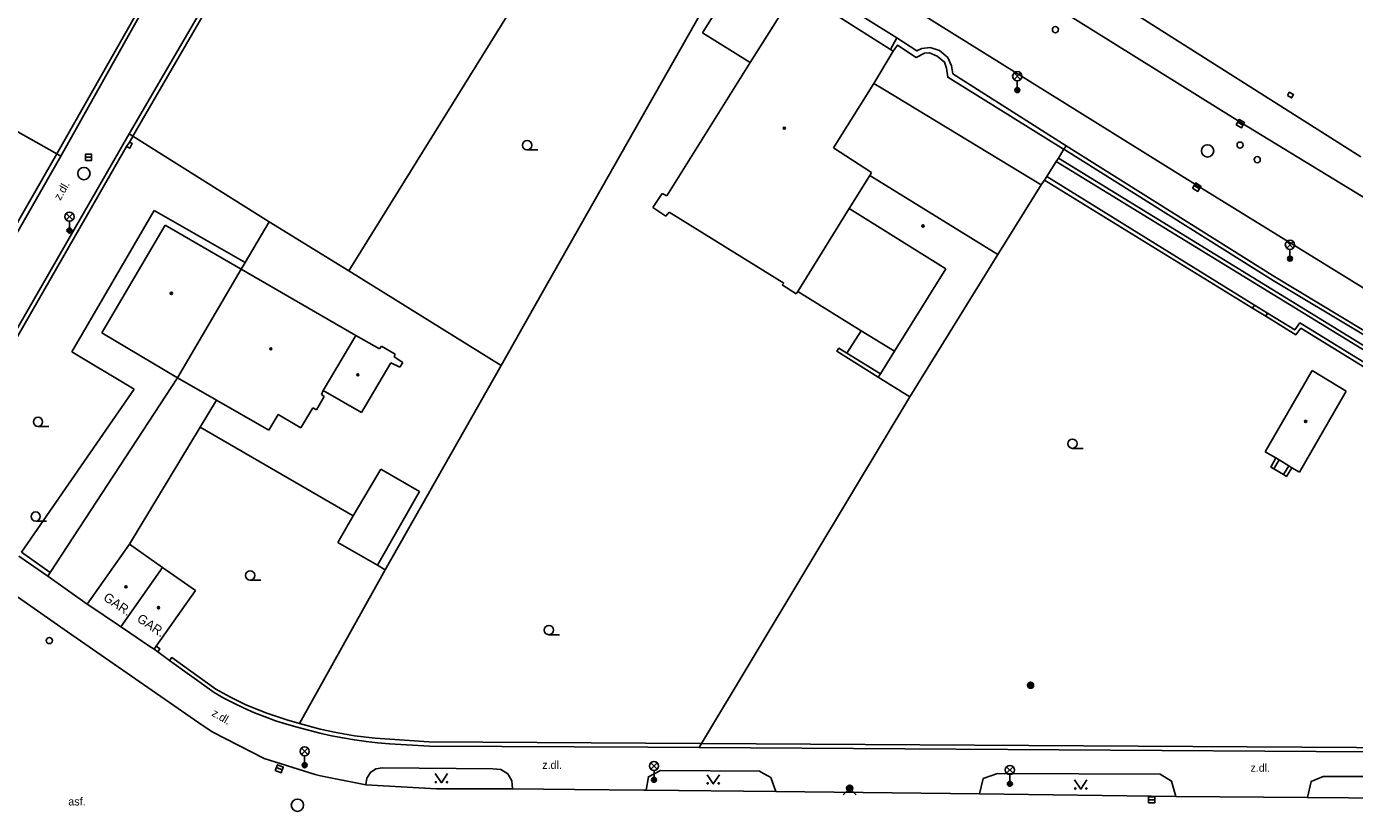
# Model space of a CAD drawing. Extents: x -600309 to -598967, y -1161267 to -1160292.
# Drawn here: x -600141.8 to -600033.9, y -1160620.1 to -1160556.5 of the extents above; entities that cross this region are included whole.
import ezdxf

# ---------------------------------------------------------------- set-up
doc = ezdxf.new("R2010")
doc.units = 0
for name, color, linetype in [('Level 10', 7, 'Continuous'), ('Level 11', 7, 'Continuous'), ('Level 24', 7, 'Continuous'), ('Level 25', 7, 'Continuous'), ('Level 27', 7, 'Continuous'), ('Level 28', 7, 'Continuous'), ('Level 31', 7, 'Continuous'), ('Level 33', 7, 'Continuous'), ('Level 36', 7, 'Continuous'), ('Level 39', 7, 'Continuous'), ('Level 40', 7, 'Continuous'), ('Level 41', 7, 'Continuous'), ('Level 5', 7, 'Continuous'), ('Level 6', 7, 'Continuous'), ('Level 7', 7, 'Continuous'), ('Level 8', 7, 'Continuous')]:
    doc.layers.add(name, color=color, linetype=linetype)

msp = doc.modelspace()

# ---------------------------------------------------------------- linework, layer by layer
at = {"layer": 'Level 10'}
for points in [[(-600029.27, -1160572.7), (-600035.59, -1160568.87), (-600043.13, -1160564.25), (-600077.26, -1160542.98), (-600116.14, -1160518.65), (-600117.94, -1160517.4699)], [(-600029.82, -1160579.77), (-600047.03, -1160569.17), (-600070.48, -1160554.56), (-600082.12, -1160547.33)], [(-600144.18, -1160601.67), (-600138.4501, -1160605.6381), (-600127.43, -1160613.27), (-600126.6599, -1160613.8), (-600122.48, -1160615.93), (-600118.33, -1160617.23)], [(-600118.33, -1160617.23), (-600117.9099, -1160617.33), (-600114.21, -1160618.06)], [(-600114.21, -1160618.06), (-600108.49, -1160618.4), (-600102.31, -1160618.39)], [(-600102.31, -1160618.39), (-600097.259, -1160618.4459), (-600091.64, -1160618.51), (-600091.46, -1160618.51)], [(-600091.46, -1160618.51), (-600080.92, -1160618.62)], [(-600080.92, -1160618.62), (-600064.36, -1160618.81)], [(-600064.36, -1160618.81), (-600048.42, -1160619.01)], [(-600048.42, -1160619.01), (-600037.7199, -1160619.11)], [(-600037.7199, -1160619.11), (-600021.07, -1160619.25)]]:
    msp.add_lwpolyline(points, dxfattribs=at)
at = {"layer": 'Level 11'}
for points in [[(-600100.7, -1160552.29), (-600115.59, -1160576.32)], [(-600079.85, -1160551.89), (-600071.08, -1160557.39)], [(-600139.33, -1160566.8), (-600156.87, -1160556.9099)], [(-600072.21, -1160561.54), (-600072.94, -1160561.09)], [(-600071.2, -1160562.15), (-600072.21, -1160561.54)], [(-600059.35, -1160569.34), (-600071.2, -1160562.15)], [(-600133.44, -1160565.18), (-600133.15, -1160565.37)], [(-600133.15, -1160565.37), (-600122.08, -1160572.33)], [(-600057.96, -1160567.15), (-600057.51, -1160566.44)], [(-600057.51, -1160566.44), (-600057.33, -1160566.15)], [(-600138.99, -1160566.99), (-600139.33, -1160566.8)], [(-600058.9099, -1160568.65), (-600058.13, -1160567.42)], [(-600058.13, -1160567.42), (-600057.96, -1160567.15)], [(-600058.13, -1160567.42), (-600012.68, -1160595.3)], [(-600012.49, -1160595.07), (-600057.96, -1160567.15)], [(-600059.1, -1160568.95), (-600058.9099, -1160568.65)], [(-600042.03, -1160579.1), (-600058.9099, -1160568.65)], [(-600062.88, -1160574.98), (-600059.35, -1160569.34)], [(-600059.35, -1160569.34), (-600059.1, -1160568.95)], [(-600059.1, -1160568.95), (-600042.18, -1160579.35)], [(-600138.11, -1160582.89), (-600131.4099, -1160571.4099)], [(-600131.4099, -1160571.4099), (-600124.01, -1160575.63)], [(-600124.01, -1160575.63), (-600122.08, -1160572.33)], [(-600122.08, -1160572.33), (-600115.59, -1160576.32)], [(-600124.01, -1160575.63), (-600124.35, -1160576.19)], [(-600115.59, -1160576.32), (-600103.23, -1160584.01)], [(-600103.23, -1160584.01), (-600100.01, -1160578.3)], [(-600073.9699, -1160581.18), (-600079.12, -1160577.98)], [(-600042.03, -1160579.1), (-600042.18, -1160579.35)], [(-600042.18, -1160579.35), (-600041.12, -1160580.01)], [(-600040.96, -1160579.76), (-600042.03, -1160579.1)], [(-600040.96, -1160579.76), (-600041.12, -1160580.01)], [(-600041.12, -1160580.01), (-600038.68, -1160581.51), (-600038.26, -1160580.98), (-600012.96, -1160596.52)], [(-600012.88, -1160596.18), (-600038.34, -1160580.55), (-600038.76, -1160581.12), (-600040.96, -1160579.76)], [(-600073.9699, -1160581.18), (-600075.15, -1160583)], [(-600071.28, -1160582.85), (-600073.9699, -1160581.18)], [(-600133.03, -1160585.93), (-600138.11, -1160582.89)], [(-600072.59, -1160584.94), (-600075.96, -1160582.84), (-600075.79, -1160582.6), (-600075.15, -1160583)], [(-600112.64, -1160600.61), (-600103.23, -1160584.01)], [(-600075.15, -1160583), (-600072.42, -1160584.67)], [(-600129.51, -1160585), (-600139.86, -1160600.82)], [(-600142.19, -1160599.18), (-600133.03, -1160585.93)], [(-600127.69, -1160589.01), (-600126.36, -1160586.81)], [(-600074.45, -1160593.89), (-600070.04, -1160586.55)], [(-600127.69, -1160589.01), (-600133.43, -1160598.53)], [(-600115.24, -1160596.21), (-600127.69, -1160589.01)], [(-600040.3, -1160591.52), (-600040.69, -1160592.26), (-600040.4699, -1160592.39)], [(-600115.24, -1160596.21), (-600113, -1160592.42)], [(-600113, -1160592.42), (-600109.85, -1160594.25)], [(-600040.4699, -1160592.39), (-600040.03, -1160591.68)], [(-600040.4699, -1160592.39), (-600039.6599, -1160592.87)], [(-600039.23, -1160592.1599), (-600039.6599, -1160592.87)], [(-600039.6599, -1160592.87), (-600039.43, -1160593.01), (-600038.99, -1160592.31)], [(-600109.85, -1160594.25), (-600113.28, -1160600.2199)], [(-600086.95, -1160614.7199), (-600074.45, -1160593.89)], [(-600116.49, -1160598.38), (-600115.24, -1160596.21)], [(-600113.28, -1160600.2199), (-600116.49, -1160598.38)], [(-600112.64, -1160600.61), (-600113.28, -1160600.2199)], [(-600139.86, -1160600.82), (-600140.05, -1160601.12)], [(-600119.62, -1160613.09), (-600112.64, -1160600.61)], [(-600087.14, -1160615.04), (-600086.95, -1160614.7199)], [(-600114.21, -1160618.06), (-600114.13, -1160617.53), (-600113.85, -1160617.07), (-600113.4, -1160616.77), (-600112.87, -1160616.68)], [(-600112.87, -1160616.68), (-600103.9, -1160616.78)], [(-600103.9, -1160616.78), (-600103.25, -1160616.83), (-600102.69, -1160617.18), (-600102.36, -1160617.74), (-600102.31, -1160618.39)], [(-600091.46, -1160618.51), (-600091.26, -1160617.42), (-600090.29, -1160616.9099), (-600082.23, -1160616.95), (-600081.9048, -1160617.1397), (-600081.32, -1160617.48), (-600080.92, -1160618.62)], [(-600064.36, -1160618.81), (-600064.06, -1160617.57), (-600062.92, -1160617.14), (-600049.69, -1160617.2199), (-600048.77, -1160617.77), (-600048.42, -1160619.01)], [(-600037.7199, -1160619.11), (-600037.42, -1160617.79), (-600036.46, -1160617.4), (-600022.24, -1160617.4099), (-600022.14, -1160617.48), (-600021.26, -1160618.07), (-600021.07, -1160619.25)]]:
    msp.add_lwpolyline(points, dxfattribs=at)
at = {"layer": 'Level 24'}
for points in [[(-600039.36, -1160562.07), (-600039.21, -1160561.81), (-600038.87, -1160562), (-600039.02, -1160562.26), (-600039.36, -1160562.07)], [(-600133.65, -1160566.22), (-600133.4, -1160566.36), (-600133.19, -1160565.98), (-600133.43, -1160565.85)]]:
    msp.add_lwpolyline(points, dxfattribs=at)
at = {"layer": 'Level 25'}
for radius in [0.25, 0.2, 0.15, 0.1, 0.05]:
    msp.add_circle((-600060.2199, -1160609.98), radius, dxfattribs=at)
at = {"layer": 'Level 27'}
for p, q in [((-600043.394, -1160564.2307), (-600042.966, -1160564.4893)), ((-600137, -1160567.09), (-600136.5, -1160567.09)), ((-600046.9349, -1160569.3923), (-600046.5051, -1160569.6477)), ((-600121.4817, -1160616.6761), (-600121.0183, -1160616.8639)), ((-600050.63, -1160619.29), (-600050.13, -1160619.29))]:
    msp.add_line(p, q, dxfattribs=at)
for points in [[(-600043.5233, -1160564.4446), (-600043.0954, -1160564.7033), (-600042.8367, -1160564.2754), (-600043.2646, -1160564.0167)], [(-600137, -1160567.34), (-600136.5, -1160567.34), (-600136.5, -1160566.84), (-600137, -1160566.84)], [(-600047.0626, -1160569.6072), (-600046.6328, -1160569.8626), (-600046.3774, -1160569.4328), (-600046.8072, -1160569.1774)], [(-600121.5756, -1160616.9078), (-600121.1122, -1160617.0956), (-600120.9244, -1160616.6322), (-600121.3878, -1160616.4444)], [(-600050.63, -1160619.54), (-600050.13, -1160619.54), (-600050.13, -1160619.04), (-600050.63, -1160619.04)]]:
    msp.add_lwpolyline(points, close=True, dxfattribs=at)
for centre in [(-600045.84, -1160566.57), (-600137.12, -1160568.41), (-600119.78, -1160619.73)]:
    msp.add_circle(centre, 0.5, dxfattribs=at)
at = {"layer": 'Level 28'}
for centre in [(-600058.2, -1160556.7199), (-600043.2, -1160566.1), (-600041.81, -1160567.28), (-600139.93, -1160606.35)]:
    msp.add_circle(centre, 0.25, dxfattribs=at)
at = {"layer": 'Level 31'}
msp.add_lwpolyline([(-600075.4399, -1160618.88), (-600074.9099, -1160618.35), (-600074.3799, -1160618.88)], dxfattribs=at)
for radius in [0.25, 0.18, 0.11]:
    msp.add_circle((-600074.9099, -1160618.35), radius, dxfattribs=at)
at = {"layer": 'Level 33'}
for p, q in [((-600061.565, -1160560.77), (-600061.035, -1160560.24)), ((-600061.565, -1160560.24), (-600061.035, -1160560.77)), ((-600061.3, -1160560.88), (-600061.3, -1160561.63)), ((-600138.565, -1160572.18), (-600138.035, -1160571.65)), ((-600138.565, -1160571.65), (-600138.035, -1160572.18)), ((-600138.3, -1160572.29), (-600138.3, -1160573.04)), ((-600039.415, -1160574.46), (-600038.885, -1160573.93)), ((-600039.415, -1160573.93), (-600038.885, -1160574.46)), ((-600039.15, -1160574.57), (-600039.15, -1160575.32)), ((-600119.455, -1160615.62), (-600118.925, -1160615.09)), ((-600119.455, -1160615.09), (-600118.925, -1160615.62)), ((-600119.19, -1160615.73), (-600119.19, -1160616.48)), ((-600091.075, -1160616.81), (-600090.545, -1160616.28)), ((-600091.075, -1160616.28), (-600090.545, -1160616.81)), ((-600090.81, -1160616.92), (-600090.81, -1160617.67)), ((-600062.165, -1160617.13), (-600061.635, -1160616.6)), ((-600062.165, -1160616.6), (-600061.635, -1160617.13)), ((-600061.9, -1160617.24), (-600061.9, -1160617.99))]:
    msp.add_line(p, q, dxfattribs=at)
for centre, radius in [((-600061.3, -1160560.505), 0.375), ((-600061.3, -1160561.63), 0.2), ((-600061.3, -1160561.63), 0.1445), ((-600061.3, -1160561.63), 0.0876), ((-600138.3, -1160571.915), 0.375), ((-600138.3, -1160573.04), 0.2), ((-600138.3, -1160573.04), 0.1445), ((-600138.3, -1160573.04), 0.0876), ((-600039.15, -1160574.195), 0.375), ((-600039.15, -1160575.32), 0.2), ((-600039.15, -1160575.32), 0.1445), ((-600039.15, -1160575.32), 0.0876), ((-600119.19, -1160615.355), 0.375), ((-600119.19, -1160616.48), 0.2), ((-600119.19, -1160616.48), 0.1445), ((-600119.19, -1160616.48), 0.0876), ((-600090.81, -1160616.545), 0.375), ((-600090.81, -1160617.67), 0.2), ((-600061.9, -1160616.865), 0.375), ((-600090.81, -1160617.67), 0.1445), ((-600090.81, -1160617.67), 0.0876), ((-600061.9, -1160617.99), 0.2), ((-600061.9, -1160617.99), 0.1445), ((-600061.9, -1160617.99), 0.0876)]:
    msp.add_circle(centre, radius, dxfattribs=at)
at = {"layer": 'Level 36'}
for p, q in [((-600101.12, -1160566.485), (-600100.245, -1160566.485)), ((-600140.85, -1160588.955), (-600139.975, -1160588.955)), ((-600056.82, -1160590.735), (-600055.945, -1160590.735)), ((-600141.04, -1160596.645), (-600140.165, -1160596.645)), ((-600123.62, -1160601.435), (-600122.745, -1160601.435)), ((-600099.35, -1160605.875), (-600098.475, -1160605.875))]:
    msp.add_line(p, q, dxfattribs=at)
for points in [[(-600108.58, -1160617.1599), (-600108.08, -1160617.9099), (-600107.58, -1160617.1599)], [(-600086.5, -1160617.25), (-600086, -1160618), (-600085.5, -1160617.25)], [(-600056.64, -1160617.67), (-600056.14, -1160618.42), (-600055.64, -1160617.67)]]:
    msp.add_lwpolyline(points, dxfattribs=at)
for centre, radius in [((-600101.1201, -1160566.1099), 0.375), ((-600140.8501, -1160588.5799), 0.375), ((-600056.8201, -1160590.3599), 0.375), ((-600141.0401, -1160596.2699), 0.375), ((-600123.6201, -1160601.0599), 0.375), ((-600099.3501, -1160605.4999), 0.375), ((-600108.5302, -1160617.8597), 0.05), ((-600107.6308, -1160617.8597), 0.05), ((-600086.4502, -1160617.9498), 0.05), ((-600085.5508, -1160617.9498), 0.05), ((-600056.5902, -1160618.3698), 0.05), ((-600055.6908, -1160618.3698), 0.05)]:
    msp.add_circle(centre, radius, dxfattribs=at)
at = {"layer": 'Level 39'}
for centre, radius in [((-600080.23, -1160564.7199), 0.09), ((-600080.23, -1160564.7199), 0.0398), ((-600068.96, -1160572.67), 0.09), ((-600068.96, -1160572.67), 0.0398), ((-600130.02, -1160578.15), 0.09), ((-600130.02, -1160578.15), 0.0398), ((-600121.94, -1160582.65), 0.09), ((-600121.94, -1160582.65), 0.0398), ((-600114.87, -1160584.76), 0.09), ((-600114.87, -1160584.76), 0.0398), ((-600037.87, -1160588.55), 0.09), ((-600037.87, -1160588.55), 0.0398), ((-600133.71, -1160601.99), 0.09), ((-600133.71, -1160601.99), 0.0398), ((-600131.06, -1160603.68), 0.09), ((-600131.06, -1160603.68), 0.0398)]:
    msp.add_circle(centre, radius, dxfattribs=at)
at = {"layer": 'Level 5'}
for points in [[(-600083.2199, -1160551.13), (-600086.86, -1160556.99)], [(-600079.27, -1160553.46), (-600082.99, -1160559.4)], [(-600079.27, -1160553.46), (-600071.61, -1160558.32), (-600071.37, -1160558.4699)], [(-600086.86, -1160556.99), (-600082.99, -1160559.4)], [(-600071.37, -1160558.4699), (-600072.94, -1160561.09)], [(-600082.99, -1160559.4), (-600089.76, -1160570.23)], [(-600072.94, -1160561.09), (-600076.24, -1160566.31)], [(-600076.24, -1160566.31), (-600073.15, -1160568.32)], [(-600073.27, -1160568.57), (-600074.95, -1160571.24)], [(-600073.15, -1160568.32), (-600073.27, -1160568.57)], [(-600073.27, -1160568.57), (-600062.88, -1160574.98)], [(-600090.15, -1160570.02), (-600090.9099, -1160571.1599)], [(-600090.15, -1160570.02), (-600089.76, -1160570.23)], [(-600090.9099, -1160571.1599), (-600089.85, -1160571.86)], [(-600089.58, -1160571.55), (-600089.85, -1160571.86)], [(-600089.58, -1160571.55), (-600080.27, -1160577.31)], [(-600074.95, -1160571.24), (-600079.12, -1160577.98)], [(-600074.95, -1160571.24), (-600067.1, -1160576.15)], [(-600130.52, -1160572.6), (-600135.68, -1160581.36)], [(-600130.52, -1160572.6), (-600124.35, -1160576.19)], [(-600062.88, -1160574.98), (-600070.04, -1160586.55)], [(-600124.35, -1160576.19), (-600129.51, -1160585)], [(-600124.35, -1160576.19), (-600115.02, -1160581.57)], [(-600067.1, -1160576.15), (-600071.28, -1160582.85)], [(-600080.27, -1160577.31), (-600080.39, -1160577.46)], [(-600080.39, -1160577.46), (-600079.27, -1160578.17)], [(-600079.12, -1160577.98), (-600079.27, -1160578.17)], [(-600135.68, -1160581.36), (-600129.51, -1160585)], [(-600115.02, -1160581.57), (-600117.69, -1160586.03)], [(-600115.02, -1160581.57), (-600113.11, -1160582.64)], [(-600112.94, -1160582.44), (-600113.11, -1160582.64)], [(-600112.94, -1160582.44), (-600111.83, -1160583.09)], [(-600071.28, -1160582.85), (-600072.42, -1160584.67)], [(-600112.2, -1160583.78), (-600114.58, -1160587.83)], [(-600112.2, -1160583.78), (-600111.4699, -1160584.15)], [(-600111.83, -1160583.09), (-600111.92, -1160583.31)], [(-600111.92, -1160583.31), (-600111.2199, -1160583.77)], [(-600111.2199, -1160583.77), (-600111.4699, -1160584.15)], [(-600129.51, -1160585), (-600126.36, -1160586.81), (-600122.09, -1160589.26)], [(-600072.42, -1160584.67), (-600072.59, -1160584.94)], [(-600070.04, -1160586.55), (-600072.59, -1160584.94)], [(-600037.35, -1160584.42), (-600041.15, -1160591.01)], [(-600037.35, -1160584.42), (-600034.59, -1160586.09)], [(-600117.69, -1160586.03), (-600117.83, -1160586.36)], [(-600117.69, -1160586.03), (-600114.58, -1160587.83)], [(-600034.59, -1160586.09), (-600038.38, -1160592.67)], [(-600117.6, -1160586.52), (-600118.23, -1160587.62)], [(-600117.83, -1160586.36), (-600117.6, -1160586.52)], [(-600121.35, -1160587.98), (-600122.09, -1160589.26)], [(-600121.35, -1160587.98), (-600119.5, -1160589.07)], [(-600118.52, -1160587.45), (-600119.5, -1160589.07)], [(-600118.52, -1160587.45), (-600118.23, -1160587.62)], [(-600041.15, -1160591.01), (-600040.3, -1160591.52)], [(-600040.3, -1160591.52), (-600040.03, -1160591.68)], [(-600040.03, -1160591.68), (-600039.23, -1160592.1599)], [(-600039.23, -1160592.1599), (-600038.99, -1160592.31)], [(-600038.99, -1160592.31), (-600038.38, -1160592.67)], [(-600133.43, -1160598.53), (-600136.85, -1160603.4)], [(-600133.43, -1160598.53), (-600130.74, -1160600.4099)], [(-600130.74, -1160600.4099), (-600134.12, -1160605.24)], [(-600130.74, -1160600.4099), (-600128.07, -1160602.29)], [(-600128.07, -1160602.29), (-600131.24, -1160606.81)], [(-600136.85, -1160603.4), (-600136.65, -1160603.53)], [(-600136.65, -1160603.53), (-600134.31, -1160605.11)], [(-600134.31, -1160605.11), (-600134.12, -1160605.24)], [(-600134.12, -1160605.24), (-600133.9099, -1160605.38)], [(-600133.9099, -1160605.38), (-600131.84, -1160606.77)], [(-600131.84, -1160606.77), (-600131.4099, -1160607.06)], [(-600131.24, -1160606.81), (-600131.4099, -1160607.06)]]:
    msp.add_lwpolyline(points, dxfattribs=at)
at = {"layer": 'Level 6'}
for points in [[(-600136.65, -1160603.53), (-600134.31, -1160605.11)], [(-600133.9099, -1160605.38), (-600131.84, -1160606.77)]]:
    msp.add_lwpolyline(points, dxfattribs=at)
at = {"layer": 'Level 7'}
for points in [[(-600119.4, -1160541.67), (-600133.15, -1160565.37)], [(-600133.44, -1160565.18), (-600119.95, -1160542.02)], [(-600100.01, -1160578.3), (-600083.71, -1160549.54)], [(-600033.39, -1160567.04), (-600053.11, -1160554.57)], [(-600132.9099, -1160555.52), (-600139.33, -1160566.8)], [(-600138.99, -1160566.99), (-600132.64, -1160555.6599)], [(-600057.33, -1160566.15), (-600066.5218, -1160560.3064), (-600066.645, -1160559.669), (-600066.948, -1160558.982), (-600067.619, -1160558.423), (-600068.37, -1160558.167), (-600069.054, -1160558.238), (-600069.4538, -1160558.4459), (-600071.08, -1160557.39), (-600071.61, -1160558.32)], [(-600071.37, -1160558.47), (-600071.04, -1160557.98), (-600069.52, -1160558.99), (-600068.84, -1160558.63), (-600068.42, -1160558.61), (-600067.8, -1160558.86), (-600067.21, -1160559.35), (-600067.04, -1160559.84), (-600066.95, -1160560.58), (-600057.54, -1160566.42)], [(-600150.11, -1160594.1), (-600133.44, -1160565.18)], [(-600149.6, -1160593.96), (-600133.65, -1160566.22), (-600133.43, -1160565.85), (-600133.1599, -1160565.39)], [(-600133.15, -1160565.37), (-600133.1599, -1160565.39)], [(-600057.54, -1160566.42), (-600057.51, -1160566.44)], [(-600057.51, -1160566.44), (-600040.51, -1160577.1), (-600033.27, -1160581.42), (-600014.36, -1160592.2199)], [(-600014.25, -1160591.88), (-600033.15, -1160581.17), (-600040.38, -1160576.8), (-600057.33, -1160566.15)], [(-600139.33, -1160566.8), (-600141.87, -1160571.26), (-600142.08, -1160571.63), (-600153.56, -1160591.76)], [(-600153.27, -1160591.96), (-600138.99, -1160566.99)], [(-600142.4099, -1160599.49), (-600140.05, -1160601.12)], [(-600139.86, -1160600.82), (-600142.19, -1160599.18)], [(-600131.4099, -1160607.06), (-600131.13, -1160607.27)], [(-600131.24, -1160606.81), (-600130.95, -1160607.03), (-600131.13, -1160607.27)], [(-600126.4, -1160610.3), (-600129.99, -1160607.74), (-600130.1599, -1160607.9699)], [(-600126.55, -1160610.57), (-600130.1599, -1160607.9699)], [(-600126.55, -1160610.57), (-600125.75, -1160611.02), (-600124.94, -1160611.45), (-600124.11, -1160611.85), (-600123.27, -1160612.2199), (-600122.4099, -1160612.56), (-600121.55, -1160612.87), (-600120.67, -1160613.15), (-600119.79, -1160613.4), (-600117.95, -1160613.88), (-600117.02, -1160614.08), (-600116.09, -1160614.26), (-600115.15, -1160614.42), (-600114.2, -1160614.55), (-600113.26, -1160614.65), (-600112.31, -1160614.73)], [(-600119.62, -1160613.09), (-600119.79, -1160613.04), (-600120.65, -1160612.8), (-600122.35, -1160612.2199), (-600124.01, -1160611.54), (-600125.2199, -1160610.95), (-600126.4, -1160610.3)], [(-600112.27, -1160614.36), (-600113.46, -1160614.27), (-600115.13, -1160614.08), (-600116.62, -1160613.82), (-600117.94, -1160613.54), (-600119.62, -1160613.09)], [(-600112.31, -1160614.73), (-600109.06, -1160614.92)], [(-600109.09, -1160614.57), (-600112.27, -1160614.36)], [(-600087.12, -1160614.7199), (-600109.09, -1160614.57)], [(-600109.06, -1160614.92), (-600097.309, -1160614.9842), (-600091.324, -1160615.017), (-600087.14, -1160615.04)], [(-600087.14, -1160615.04), (-600020.31, -1160615.48)], [(-600086.95, -1160614.7199), (-600087.12, -1160614.7199)], [(-600086.94, -1160614.7199), (-600086.95, -1160614.7199)], [(-600020.46, -1160615.11), (-600086.94, -1160614.7199)]]:
    msp.add_lwpolyline(points, dxfattribs=at)
at = {"layer": 'Level 8'}
for points in [[(-600140.05, -1160601.12), (-600136.85, -1160603.4)], [(-600131.13, -1160607.27), (-600130.1599, -1160607.9699)]]:
    msp.add_lwpolyline(points, dxfattribs=at)

# ---------------------------------------------------------------- texts
at = {"layer": 'Level 40'}
for rotation, p in [(60, (-600139.04, -1160570.64)), (329.62, (-600126.8, -1160612.42))]:
    msp.add_text('z.dl.', height=0.65, rotation=rotation, dxfattribs=at).set_placement(p)
for s, p in [('z.dl.', (-600099.89, -1160616.78)), ('z.dl.', (-600042.36, -1160617.01)), ('asf.', (-600138.39, -1160619.75))]:
    msp.add_text(s, height=0.65, dxfattribs=at).set_placement(p)
at = {"layer": 'Level 41'}
for p in [(-600135.61, -1160603.02), (-600132.88, -1160604.74)]:
    msp.add_text('GAR.', height=0.75, rotation=326, dxfattribs=at).set_placement(p)

doc.saveas('drawing.dxf')
